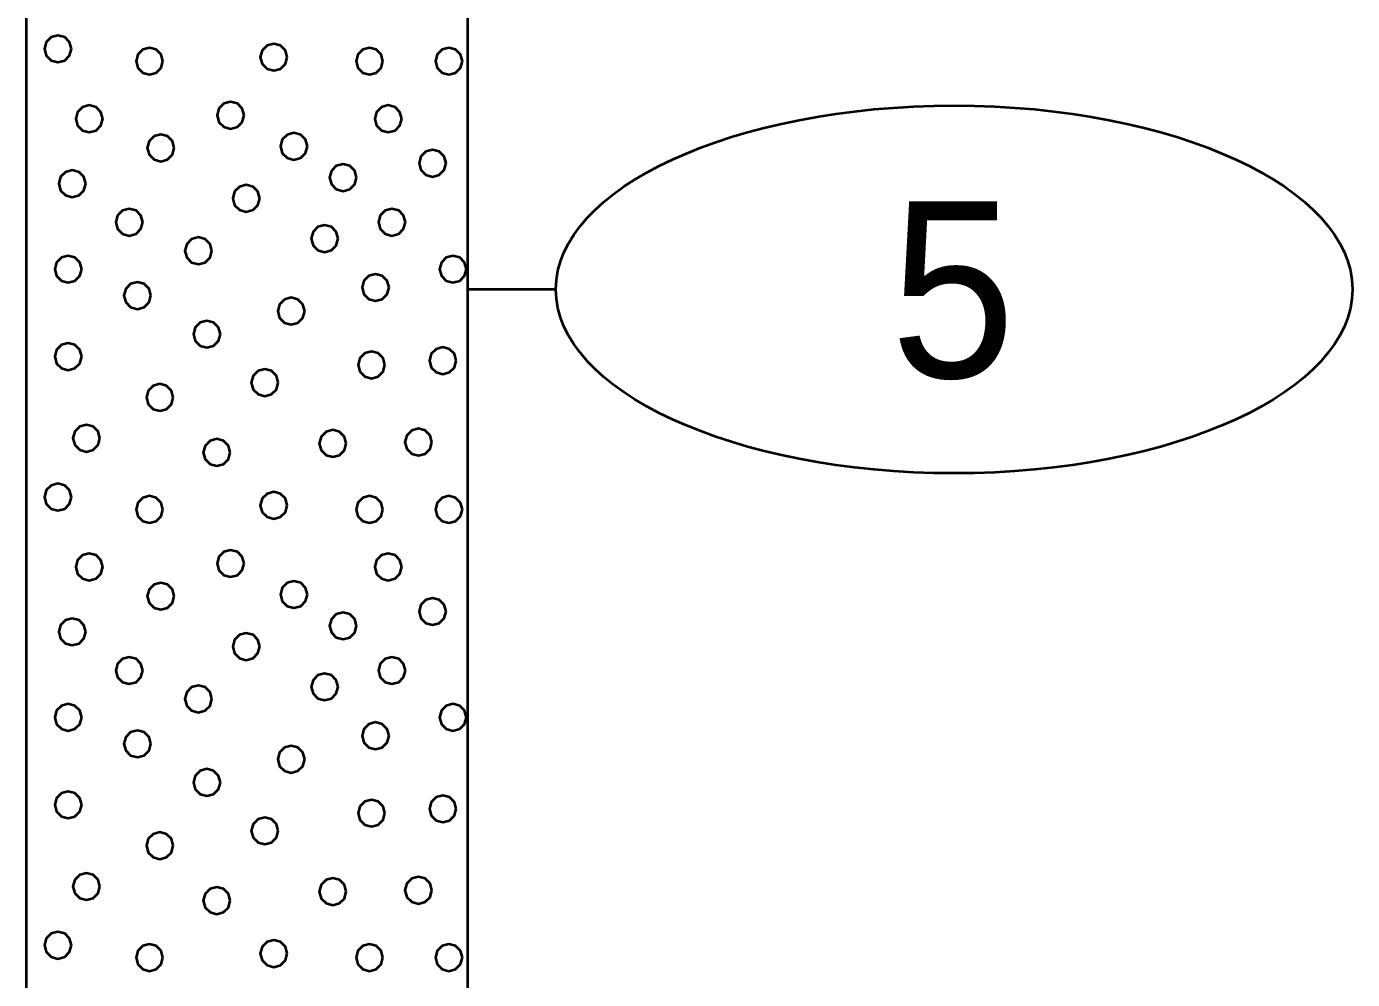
# Model space of a CAD drawing. Extents: x -582 to 653, y -817 to -3.
# Drawn here: x -25.47 to -17.96, y -511.96 to -506.56 of the extents above; entities that cross this region are included whole.
import ezdxf
from ezdxf.enums import TextEntityAlignment as Align

# ---------------------------------------------------------------- set-up
doc = ezdxf.new("R2010")
doc.units = 0
doc.header["$LTSCALE"] = 0.4
doc.layers.add('27', color=7, linetype='Continuous', lineweight=40)

msp = doc.modelspace()

# ---------------------------------------------------------------- linework, layer by layer
at = {"layer": '27'}
msp.add_line((-22.4714, -508.0528), (-22.9714, -508.0528), dxfattribs=at)
for points in [[(-25.4713, -499.2528), (-22.9713, -499.2528), (-22.9713, -514.2528), (-25.4713, -514.2528)], [(-25.217, -506.6893), (-25.2272, -506.6512), (-25.2551, -506.6233), (-25.2932, -506.6131), (-25.3313, -506.6233), (-25.3592, -506.6512), (-25.3694, -506.6893), (-25.3592, -506.7274), (-25.3313, -506.7553), (-25.2932, -506.7655), (-25.2551, -506.7553), (-25.2272, -506.7274)], [(-24.6983, -506.7592), (-24.7085, -506.7211), (-24.7364, -506.6932), (-24.7745, -506.683), (-24.8126, -506.6932), (-24.8405, -506.7211), (-24.8507, -506.7592), (-24.8405, -506.7973), (-24.8126, -506.8252), (-24.7745, -506.8354), (-24.7364, -506.8252), (-24.7085, -506.7973)], [(-23.994, -506.7363), (-24.0042, -506.6982), (-24.0321, -506.6703), (-24.0702, -506.6601), (-24.1083, -506.6703), (-24.1362, -506.6982), (-24.1464, -506.7363), (-24.1362, -506.7744), (-24.1083, -506.8023), (-24.0702, -506.8125), (-24.0321, -506.8023), (-24.0042, -506.7744)], [(-23.4512, -506.7592), (-23.4614, -506.7211), (-23.4893, -506.6932), (-23.5274, -506.683), (-23.5655, -506.6932), (-23.5934, -506.7211), (-23.6036, -506.7592), (-23.5934, -506.7973), (-23.5655, -506.8252), (-23.5274, -506.8354), (-23.4893, -506.8252), (-23.4614, -506.7973)], [(-23.0011, -506.7592), (-23.0113, -506.7211), (-23.0392, -506.6932), (-23.0773, -506.683), (-23.1154, -506.6932), (-23.1433, -506.7211), (-23.1535, -506.7592), (-23.1433, -506.7973), (-23.1154, -506.8252), (-23.0773, -506.8354), (-23.0392, -506.8252), (-23.0113, -506.7973)], [(-25.0394, -507.0855), (-25.0496, -507.0474), (-25.0775, -507.0195), (-25.1156, -507.0093), (-25.1537, -507.0195), (-25.1816, -507.0474), (-25.1918, -507.0855), (-25.1816, -507.1236), (-25.1537, -507.1514), (-25.1156, -507.1617), (-25.0775, -507.1514), (-25.0496, -507.1236)], [(-24.2384, -507.0659), (-24.2487, -507.0278), (-24.2765, -506.9999), (-24.3146, -506.9897), (-24.3527, -506.9999), (-24.3806, -507.0278), (-24.3908, -507.0659), (-24.3806, -507.104), (-24.3527, -507.1319), (-24.3146, -507.1421), (-24.2765, -507.1319), (-24.2487, -507.104)], [(-23.3448, -507.0855), (-23.355, -507.0474), (-23.3829, -507.0195), (-23.421, -507.0093), (-23.4591, -507.0195), (-23.487, -507.0474), (-23.4972, -507.0855), (-23.487, -507.1236), (-23.4591, -507.1515), (-23.421, -507.1617), (-23.3829, -507.1515), (-23.355, -507.1236)], [(-24.6345, -507.2507), (-24.6447, -507.2126), (-24.6726, -507.1847), (-24.7107, -507.1745), (-24.7488, -507.1847), (-24.7767, -507.2126), (-24.7869, -507.2507), (-24.7767, -507.2888), (-24.7488, -507.3167), (-24.7107, -507.3269), (-24.6726, -507.3167), (-24.6447, -507.2888)], [(-23.8794, -507.2417), (-23.8896, -507.2036), (-23.9175, -507.1757), (-23.9556, -507.1655), (-23.9937, -507.1757), (-24.0216, -507.2036), (-24.0318, -507.2417), (-24.0216, -507.2798), (-23.9937, -507.3077), (-23.9556, -507.3179), (-23.9175, -507.3077), (-23.8896, -507.2798)], [(-23.0939, -507.3376), (-23.1041, -507.2995), (-23.132, -507.2716), (-23.1701, -507.2614), (-23.2082, -507.2716), (-23.2361, -507.2995), (-23.2463, -507.3376), (-23.2361, -507.3757), (-23.2082, -507.4036), (-23.1701, -507.4138), (-23.132, -507.4036), (-23.1041, -507.3757)], [(-25.1356, -507.4533), (-25.1458, -507.4152), (-25.1737, -507.3873), (-25.2118, -507.3771), (-25.2499, -507.3873), (-25.2778, -507.4152), (-25.288, -507.4533), (-25.2778, -507.4914), (-25.2499, -507.5193), (-25.2118, -507.5295), (-25.1737, -507.5193), (-25.1458, -507.4914)], [(-23.6012, -507.419), (-23.6114, -507.3809), (-23.6393, -507.353), (-23.6774, -507.3428), (-23.7155, -507.353), (-23.7434, -507.3809), (-23.7536, -507.419), (-23.7434, -507.4571), (-23.7155, -507.485), (-23.6774, -507.4952), (-23.6393, -507.485), (-23.6114, -507.4571)], [(-24.1495, -507.5365), (-24.1597, -507.4984), (-24.1876, -507.4705), (-24.2257, -507.4603), (-24.2638, -507.4705), (-24.2917, -507.4984), (-24.3019, -507.5365), (-24.2917, -507.5746), (-24.2638, -507.6025), (-24.2257, -507.6127), (-24.1876, -507.6025), (-24.1597, -507.5746)], [(-24.8127, -507.672), (-24.8229, -507.6339), (-24.8508, -507.606), (-24.8889, -507.5958), (-24.927, -507.606), (-24.9549, -507.6339), (-24.9651, -507.672), (-24.9549, -507.7101), (-24.927, -507.738), (-24.8889, -507.7482), (-24.8508, -507.738), (-24.8229, -507.7101)], [(-23.324, -507.672), (-23.3342, -507.6339), (-23.3621, -507.606), (-23.4002, -507.5958), (-23.4383, -507.606), (-23.4662, -507.6339), (-23.4764, -507.672), (-23.4662, -507.7101), (-23.4383, -507.738), (-23.4002, -507.7482), (-23.3621, -507.738), (-23.3342, -507.7101)], [(-23.7054, -507.7648), (-23.7156, -507.7267), (-23.7435, -507.6988), (-23.7816, -507.6886), (-23.8197, -507.6988), (-23.8476, -507.7267), (-23.8578, -507.7648), (-23.8476, -507.8029), (-23.8197, -507.8308), (-23.7816, -507.841), (-23.7435, -507.8308), (-23.7156, -507.8029)], [(-24.4211, -507.8334), (-24.4314, -507.7953), (-24.4592, -507.7674), (-24.4973, -507.7572), (-24.5354, -507.7674), (-24.5633, -507.7953), (-24.5735, -507.8334), (-24.5633, -507.8715), (-24.5354, -507.8994), (-24.4973, -507.9096), (-24.4592, -507.8994), (-24.4314, -507.8715)], [(-25.1585, -507.9377), (-25.1687, -507.8996), (-25.1966, -507.8717), (-25.2347, -507.8615), (-25.2728, -507.8717), (-25.3007, -507.8996), (-25.3109, -507.9377), (-25.3007, -507.9758), (-25.2728, -508.0037), (-25.2347, -508.0139), (-25.1966, -508.0037), (-25.1687, -507.9758)], [(-22.9783, -507.9377), (-22.9885, -507.8996), (-23.0164, -507.8717), (-23.0545, -507.8615), (-23.0926, -507.8717), (-23.1204, -507.8996), (-23.1307, -507.9377), (-23.1204, -507.9758), (-23.0926, -508.0037), (-23.0545, -508.0139), (-23.0164, -508.0037), (-22.9885, -507.9758)], [(-23.4168, -508.0419), (-23.4271, -508.0038), (-23.4549, -507.9759), (-23.493, -507.9657), (-23.5311, -507.9759), (-23.559, -508.0038), (-23.5692, -508.0419), (-23.559, -508.08), (-23.5311, -508.1079), (-23.493, -508.1181), (-23.4549, -508.1079), (-23.4271, -508.08)], [(-24.7669, -508.0877), (-24.7771, -508.0496), (-24.805, -508.0217), (-24.8431, -508.0115), (-24.8812, -508.0217), (-24.9091, -508.0496), (-24.9193, -508.0877), (-24.9091, -508.1258), (-24.8812, -508.1537), (-24.8431, -508.1639), (-24.805, -508.1537), (-24.7771, -508.1258)], [(-23.8948, -508.1754), (-23.905, -508.1373), (-23.9329, -508.1094), (-23.971, -508.0992), (-24.0091, -508.1094), (-24.037, -508.1373), (-24.0472, -508.1754), (-24.037, -508.2135), (-24.0091, -508.2414), (-23.971, -508.2516), (-23.9329, -508.2414), (-23.905, -508.2135)], [(-24.3728, -508.3063), (-24.383, -508.2682), (-24.4109, -508.2403), (-24.449, -508.2301), (-24.4871, -508.2403), (-24.515, -508.2682), (-24.5252, -508.3063), (-24.515, -508.3444), (-24.4871, -508.3723), (-24.449, -508.3825), (-24.4109, -508.3723), (-24.383, -508.3444)], [(-25.1585, -508.4335), (-25.1687, -508.3954), (-25.1966, -508.3675), (-25.2347, -508.3573), (-25.2728, -508.3675), (-25.3007, -508.3954), (-25.3109, -508.4335), (-25.3007, -508.4716), (-25.2728, -508.4994), (-25.2347, -508.5097), (-25.1966, -508.4994), (-25.1687, -508.4716)], [(-23.4397, -508.4805), (-23.4499, -508.4424), (-23.4778, -508.4145), (-23.5159, -508.4043), (-23.554, -508.4145), (-23.5819, -508.4424), (-23.5921, -508.4805), (-23.5819, -508.5186), (-23.554, -508.5465), (-23.5159, -508.5567), (-23.4778, -508.5465), (-23.4499, -508.5186)], [(-23.0355, -508.4563), (-23.0457, -508.4182), (-23.0736, -508.3904), (-23.1117, -508.3801), (-23.1498, -508.3904), (-23.1777, -508.4182), (-23.1879, -508.4563), (-23.1777, -508.4944), (-23.1498, -508.5223), (-23.1117, -508.5325), (-23.0736, -508.5223), (-23.0457, -508.4944)], [(-24.0449, -508.5809), (-24.0551, -508.5428), (-24.083, -508.5149), (-24.1211, -508.5047), (-24.1592, -508.5149), (-24.187, -508.5428), (-24.1973, -508.5809), (-24.187, -508.619), (-24.1592, -508.6469), (-24.1211, -508.6571), (-24.083, -508.6469), (-24.0551, -508.619)], [(-24.6398, -508.6648), (-24.65, -508.6267), (-24.6779, -508.5988), (-24.716, -508.5886), (-24.7541, -508.5988), (-24.782, -508.6267), (-24.7922, -508.6648), (-24.782, -508.7029), (-24.7541, -508.7308), (-24.716, -508.741), (-24.6779, -508.7308), (-24.65, -508.7029)], [(-25.0555, -508.8962), (-25.0657, -508.8581), (-25.0936, -508.8302), (-25.1317, -508.82), (-25.1698, -508.8302), (-25.1977, -508.8581), (-25.2079, -508.8962), (-25.1977, -508.9343), (-25.1698, -508.9622), (-25.1317, -508.9724), (-25.0936, -508.9622), (-25.0657, -508.9343)], [(-23.6597, -508.9254), (-23.6699, -508.8873), (-23.6978, -508.8594), (-23.7359, -508.8492), (-23.774, -508.8594), (-23.8018, -508.8873), (-23.8121, -508.9254), (-23.8018, -508.9635), (-23.774, -508.9914), (-23.7359, -509.0016), (-23.6978, -508.9914), (-23.6699, -508.9635)], [(-23.174, -508.9178), (-23.1842, -508.8797), (-23.2121, -508.8518), (-23.2502, -508.8416), (-23.2883, -508.8518), (-23.3162, -508.8797), (-23.3264, -508.9178), (-23.3162, -508.9559), (-23.2883, -508.9838), (-23.2502, -508.994), (-23.2121, -508.9838), (-23.1842, -508.9559)], [(-24.3169, -508.9763), (-24.3271, -508.9382), (-24.355, -508.9103), (-24.3931, -508.9001), (-24.4312, -508.9103), (-24.4591, -508.9382), (-24.4693, -508.9763), (-24.4591, -509.0144), (-24.4312, -509.0423), (-24.3931, -509.0525), (-24.355, -509.0423), (-24.3271, -509.0144)], [(-25.217, -509.2293), (-25.2272, -509.1912), (-25.2551, -509.1633), (-25.2932, -509.1531), (-25.3313, -509.1633), (-25.3592, -509.1912), (-25.3694, -509.2293), (-25.3592, -509.2674), (-25.3313, -509.2953), (-25.2932, -509.3055), (-25.2551, -509.2953), (-25.2272, -509.2674)], [(-24.6983, -509.2992), (-24.7085, -509.2611), (-24.7364, -509.2332), (-24.7745, -509.223), (-24.8126, -509.2332), (-24.8405, -509.2611), (-24.8507, -509.2992), (-24.8405, -509.3373), (-24.8126, -509.3652), (-24.7745, -509.3754), (-24.7364, -509.3652), (-24.7085, -509.3373)], [(-23.994, -509.2763), (-24.0042, -509.2382), (-24.0321, -509.2103), (-24.0702, -509.2001), (-24.1083, -509.2103), (-24.1362, -509.2382), (-24.1464, -509.2763), (-24.1362, -509.3144), (-24.1083, -509.3423), (-24.0702, -509.3525), (-24.0321, -509.3423), (-24.0042, -509.3144)], [(-23.4512, -509.2992), (-23.4614, -509.2611), (-23.4893, -509.2332), (-23.5274, -509.223), (-23.5655, -509.2332), (-23.5934, -509.2611), (-23.6036, -509.2992), (-23.5934, -509.3373), (-23.5655, -509.3652), (-23.5274, -509.3754), (-23.4893, -509.3652), (-23.4614, -509.3373)], [(-23.0011, -509.2992), (-23.0113, -509.2611), (-23.0392, -509.2332), (-23.0773, -509.223), (-23.1154, -509.2332), (-23.1433, -509.2611), (-23.1535, -509.2992), (-23.1433, -509.3373), (-23.1154, -509.3652), (-23.0773, -509.3754), (-23.0392, -509.3652), (-23.0113, -509.3373)], [(-25.0394, -509.6255), (-25.0496, -509.5874), (-25.0775, -509.5595), (-25.1156, -509.5493), (-25.1537, -509.5595), (-25.1816, -509.5874), (-25.1918, -509.6255), (-25.1816, -509.6636), (-25.1537, -509.6914), (-25.1156, -509.7017), (-25.0775, -509.6914), (-25.0496, -509.6636)], [(-24.2384, -509.6059), (-24.2487, -509.5678), (-24.2765, -509.5399), (-24.3146, -509.5297), (-24.3527, -509.5399), (-24.3806, -509.5678), (-24.3908, -509.6059), (-24.3806, -509.644), (-24.3527, -509.6719), (-24.3146, -509.6821), (-24.2765, -509.6719), (-24.2487, -509.644)], [(-23.3448, -509.6255), (-23.355, -509.5874), (-23.3829, -509.5595), (-23.421, -509.5493), (-23.4591, -509.5595), (-23.487, -509.5874), (-23.4972, -509.6255), (-23.487, -509.6636), (-23.4591, -509.6915), (-23.421, -509.7017), (-23.3829, -509.6915), (-23.355, -509.6636)], [(-24.6345, -509.7907), (-24.6447, -509.7526), (-24.6726, -509.7247), (-24.7107, -509.7145), (-24.7488, -509.7247), (-24.7767, -509.7526), (-24.7869, -509.7907), (-24.7767, -509.8288), (-24.7488, -509.8567), (-24.7107, -509.8669), (-24.6726, -509.8567), (-24.6447, -509.8288)], [(-23.8794, -509.7817), (-23.8896, -509.7436), (-23.9175, -509.7157), (-23.9556, -509.7055), (-23.9937, -509.7157), (-24.0216, -509.7436), (-24.0318, -509.7817), (-24.0216, -509.8198), (-23.9937, -509.8477), (-23.9556, -509.8579), (-23.9175, -509.8477), (-23.8896, -509.8198)], [(-23.0939, -509.8776), (-23.1041, -509.8395), (-23.132, -509.8116), (-23.1701, -509.8014), (-23.2082, -509.8116), (-23.2361, -509.8395), (-23.2463, -509.8776), (-23.2361, -509.9157), (-23.2082, -509.9436), (-23.1701, -509.9538), (-23.132, -509.9436), (-23.1041, -509.9157)], [(-25.1356, -509.9933), (-25.1458, -509.9552), (-25.1737, -509.9273), (-25.2118, -509.9171), (-25.2499, -509.9273), (-25.2778, -509.9552), (-25.288, -509.9933), (-25.2778, -510.0314), (-25.2499, -510.0593), (-25.2118, -510.0695), (-25.1737, -510.0593), (-25.1458, -510.0314)], [(-23.6012, -509.959), (-23.6114, -509.9209), (-23.6393, -509.893), (-23.6774, -509.8828), (-23.7155, -509.893), (-23.7434, -509.9209), (-23.7536, -509.959), (-23.7434, -509.9971), (-23.7155, -510.025), (-23.6774, -510.0352), (-23.6393, -510.025), (-23.6114, -509.9971)], [(-24.1495, -510.0765), (-24.1597, -510.0384), (-24.1876, -510.0105), (-24.2257, -510.0003), (-24.2638, -510.0105), (-24.2917, -510.0384), (-24.3019, -510.0765), (-24.2917, -510.1146), (-24.2638, -510.1425), (-24.2257, -510.1527), (-24.1876, -510.1425), (-24.1597, -510.1146)], [(-24.8127, -510.212), (-24.8229, -510.1739), (-24.8508, -510.146), (-24.8889, -510.1358), (-24.927, -510.146), (-24.9549, -510.1739), (-24.9651, -510.212), (-24.9549, -510.2501), (-24.927, -510.278), (-24.8889, -510.2882), (-24.8508, -510.278), (-24.8229, -510.2501)], [(-23.324, -510.212), (-23.3342, -510.1739), (-23.3621, -510.146), (-23.4002, -510.1358), (-23.4383, -510.146), (-23.4662, -510.1739), (-23.4764, -510.212), (-23.4662, -510.2501), (-23.4383, -510.278), (-23.4002, -510.2882), (-23.3621, -510.278), (-23.3342, -510.2501)], [(-23.7054, -510.3048), (-23.7156, -510.2667), (-23.7435, -510.2388), (-23.7816, -510.2286), (-23.8197, -510.2388), (-23.8476, -510.2667), (-23.8578, -510.3048), (-23.8476, -510.3429), (-23.8197, -510.3708), (-23.7816, -510.381), (-23.7435, -510.3708), (-23.7156, -510.3429)], [(-24.4211, -510.3734), (-24.4314, -510.3353), (-24.4592, -510.3074), (-24.4973, -510.2972), (-24.5354, -510.3074), (-24.5633, -510.3353), (-24.5735, -510.3734), (-24.5633, -510.4115), (-24.5354, -510.4394), (-24.4973, -510.4496), (-24.4592, -510.4394), (-24.4314, -510.4115)], [(-25.1585, -510.4777), (-25.1687, -510.4396), (-25.1966, -510.4117), (-25.2347, -510.4015), (-25.2728, -510.4117), (-25.3007, -510.4396), (-25.3109, -510.4777), (-25.3007, -510.5158), (-25.2728, -510.5437), (-25.2347, -510.5539), (-25.1966, -510.5437), (-25.1687, -510.5158)], [(-22.9783, -510.4777), (-22.9885, -510.4396), (-23.0164, -510.4117), (-23.0545, -510.4015), (-23.0926, -510.4117), (-23.1204, -510.4396), (-23.1307, -510.4777), (-23.1204, -510.5158), (-23.0926, -510.5437), (-23.0545, -510.5539), (-23.0164, -510.5437), (-22.9885, -510.5158)], [(-23.4168, -510.5819), (-23.4271, -510.5438), (-23.4549, -510.5159), (-23.493, -510.5057), (-23.5311, -510.5159), (-23.559, -510.5438), (-23.5692, -510.5819), (-23.559, -510.62), (-23.5311, -510.6479), (-23.493, -510.6581), (-23.4549, -510.6479), (-23.4271, -510.62)], [(-24.7669, -510.6277), (-24.7771, -510.5896), (-24.805, -510.5617), (-24.8431, -510.5515), (-24.8812, -510.5617), (-24.9091, -510.5896), (-24.9193, -510.6277), (-24.9091, -510.6658), (-24.8812, -510.6937), (-24.8431, -510.7039), (-24.805, -510.6937), (-24.7771, -510.6658)], [(-23.8948, -510.7154), (-23.905, -510.6773), (-23.9329, -510.6494), (-23.971, -510.6392), (-24.0091, -510.6494), (-24.037, -510.6773), (-24.0472, -510.7154), (-24.037, -510.7535), (-24.0091, -510.7814), (-23.971, -510.7916), (-23.9329, -510.7814), (-23.905, -510.7535)], [(-24.3728, -510.8463), (-24.383, -510.8082), (-24.4109, -510.7803), (-24.449, -510.7701), (-24.4871, -510.7803), (-24.515, -510.8082), (-24.5252, -510.8463), (-24.515, -510.8844), (-24.4871, -510.9123), (-24.449, -510.9225), (-24.4109, -510.9123), (-24.383, -510.8844)], [(-25.1585, -510.9735), (-25.1687, -510.9354), (-25.1966, -510.9075), (-25.2347, -510.8973), (-25.2728, -510.9075), (-25.3007, -510.9354), (-25.3109, -510.9735), (-25.3007, -511.0116), (-25.2728, -511.0394), (-25.2347, -511.0497), (-25.1966, -511.0394), (-25.1687, -511.0116)], [(-23.0355, -510.9963), (-23.0457, -510.9582), (-23.0736, -510.9304), (-23.1117, -510.9201), (-23.1498, -510.9304), (-23.1777, -510.9582), (-23.1879, -510.9963), (-23.1777, -511.0344), (-23.1498, -511.0623), (-23.1117, -511.0725), (-23.0736, -511.0623), (-23.0457, -511.0344)], [(-23.4397, -511.0205), (-23.4499, -510.9824), (-23.4778, -510.9545), (-23.5159, -510.9443), (-23.554, -510.9545), (-23.5819, -510.9824), (-23.5921, -511.0205), (-23.5819, -511.0586), (-23.554, -511.0865), (-23.5159, -511.0967), (-23.4778, -511.0865), (-23.4499, -511.0586)], [(-24.0449, -511.1209), (-24.0551, -511.0828), (-24.083, -511.0549), (-24.1211, -511.0447), (-24.1592, -511.0549), (-24.187, -511.0828), (-24.1973, -511.1209), (-24.187, -511.159), (-24.1592, -511.1869), (-24.1211, -511.1971), (-24.083, -511.1869), (-24.0551, -511.159)], [(-24.6398, -511.2048), (-24.65, -511.1667), (-24.6779, -511.1388), (-24.716, -511.1286), (-24.7541, -511.1388), (-24.782, -511.1667), (-24.7922, -511.2048), (-24.782, -511.2429), (-24.7541, -511.2708), (-24.716, -511.281), (-24.6779, -511.2708), (-24.65, -511.2429)], [(-25.0555, -511.4362), (-25.0657, -511.3981), (-25.0936, -511.3702), (-25.1317, -511.36), (-25.1698, -511.3702), (-25.1977, -511.3981), (-25.2079, -511.4362), (-25.1977, -511.4743), (-25.1698, -511.5022), (-25.1317, -511.5124), (-25.0936, -511.5022), (-25.0657, -511.4743)], [(-24.3169, -511.5163), (-24.3271, -511.4782), (-24.355, -511.4503), (-24.3931, -511.4401), (-24.4312, -511.4503), (-24.4591, -511.4782), (-24.4693, -511.5163), (-24.4591, -511.5544), (-24.4312, -511.5823), (-24.3931, -511.5925), (-24.355, -511.5823), (-24.3271, -511.5544)], [(-23.6597, -511.4654), (-23.6699, -511.4273), (-23.6978, -511.3994), (-23.7359, -511.3892), (-23.774, -511.3994), (-23.8018, -511.4273), (-23.8121, -511.4654), (-23.8018, -511.5035), (-23.774, -511.5314), (-23.7359, -511.5416), (-23.6978, -511.5314), (-23.6699, -511.5035)], [(-23.174, -511.4578), (-23.1842, -511.4197), (-23.2121, -511.3918), (-23.2502, -511.3816), (-23.2883, -511.3918), (-23.3162, -511.4197), (-23.3264, -511.4578), (-23.3162, -511.4959), (-23.2883, -511.5238), (-23.2502, -511.534), (-23.2121, -511.5238), (-23.1842, -511.4959)], [(-25.217, -511.7693), (-25.2272, -511.7312), (-25.2551, -511.7033), (-25.2932, -511.6931), (-25.3313, -511.7033), (-25.3592, -511.7312), (-25.3694, -511.7693), (-25.3592, -511.8074), (-25.3313, -511.8353), (-25.2932, -511.8455), (-25.2551, -511.8353), (-25.2272, -511.8074)], [(-23.994, -511.8163), (-24.0042, -511.7782), (-24.0321, -511.7503), (-24.0702, -511.7401), (-24.1083, -511.7503), (-24.1362, -511.7782), (-24.1464, -511.8163), (-24.1362, -511.8544), (-24.1083, -511.8823), (-24.0702, -511.8925), (-24.0321, -511.8823), (-24.0042, -511.8544)], [(-24.6983, -511.8392), (-24.7085, -511.8011), (-24.7364, -511.7732), (-24.7745, -511.763), (-24.8126, -511.7732), (-24.8405, -511.8011), (-24.8507, -511.8392), (-24.8405, -511.8773), (-24.8126, -511.9052), (-24.7745, -511.9154), (-24.7364, -511.9052), (-24.7085, -511.8773)], [(-23.4512, -511.8392), (-23.4614, -511.8011), (-23.4893, -511.7732), (-23.5274, -511.763), (-23.5655, -511.7732), (-23.5934, -511.8011), (-23.6036, -511.8392), (-23.5934, -511.8773), (-23.5655, -511.9052), (-23.5274, -511.9154), (-23.4893, -511.9052), (-23.4614, -511.8773)], [(-23.0011, -511.8392), (-23.0113, -511.8011), (-23.0392, -511.7732), (-23.0773, -511.763), (-23.1154, -511.7732), (-23.1433, -511.8011), (-23.1535, -511.8392), (-23.1433, -511.8773), (-23.1154, -511.9052), (-23.0773, -511.9154), (-23.0392, -511.9052), (-23.0113, -511.8773)]]:
    msp.add_lwpolyline(points, close=True, dxfattribs=at)
msp.add_ellipse((-20.214, -508.0528), major_axis=(2.2574, 0), ratio=0.461538, dxfattribs=at)

# ---------------------------------------------------------------- texts
at = {"layer": '27', "width": 0.95}
msp.add_text('5', height=1, dxfattribs=at).set_placement((-20.2212, -508.5528), align=Align.CENTER)

doc.saveas('drawing.dxf')
